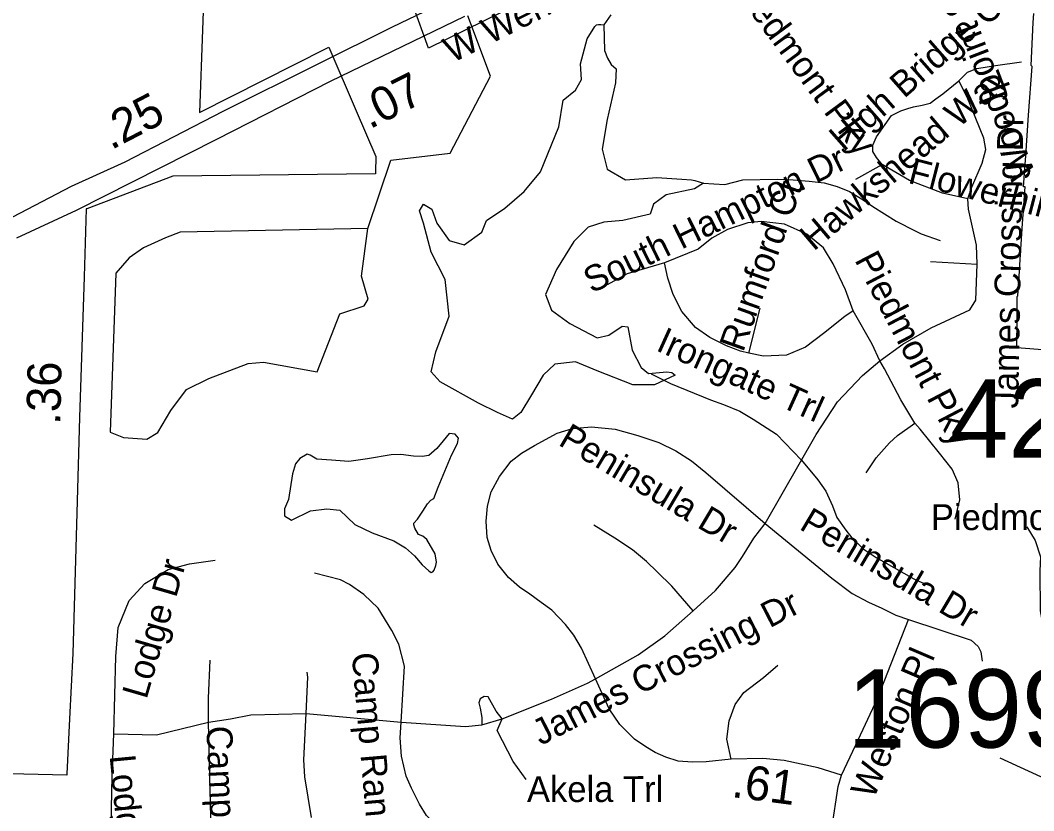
# Model space of a CAD drawing. Extents: x 1662474 to 1856135, y 779280 to 917889.
# Drawn here: x 1723616 to 1727342, y 833399 to 836306 of the extents above; entities that cross this region are included whole.
import ezdxf

# ---------------------------------------------------------------- set-up
doc = ezdxf.new("R2010")
doc.units = 0
for name, color, linetype in [('Cogo Default Point CELL', 7, 'Continuous'), ('Exist Boundary Political City Limit New', 7, 'Continuous'), ('Exist Hydrographic Misc Water Feature', 7, 'Continuous'), ('Exist Hydrographic Pond Under 1500 Sq Ft', 7, 'Continuous'), ('Exist Road Non-System Type 51', 7, 'Continuous'), ('Exist Road Non-System Type 51 Label', 7, 'Continuous'), ('Exist Road Secondary Mileage Tenths English Label', 7, 'Continuous'), ('Exist Road Secondary Type 51 Divided Attributed', 7, 'Continuous'), ('Exist Road Secondary Type 51 Label', 7, 'Continuous'), ('Map Preparation Boundary City Limit Buffer Line', 7, 'Continuous'), ('Prop DGN Element Guardrail', 7, 'Continuous')]:
    doc.layers.add(name, color=color, linetype=linetype)

msp = doc.modelspace()

# ---------------------------------------------------------------- linework, layer by layer
at = {"layer": 'Cogo Default Point CELL'}
msp.add_lwpolyline([(1728131.6, 832934.9), (1727980.1, 833242.1), (1727218.3, 833591.5)], dxfattribs=at)
at = {"layer": 'Exist Boundary Political City Limit New'}
for points in [[(1724297.6, 836576.2), (1724274.5, 835966.8), (1724743.6, 836203.9), (1724750.4, 836207.3), (1724851.1, 835973.2), (1724923.6, 835804.9), (1724922.5, 835747.4), (1724922.4, 835741.5), (1724177.1, 835732.8), (1723860.5, 835612.9)], [(1725533.6, 836409.4), (1725248.8, 836268.7), (1725117.1, 836203.9), (1725059.1, 836362.9)], [(1727304.4, 835692.9), (1727312.5, 835807.1), (1727323.2, 835957), (1727336.1, 836136.5), (1727333.2, 836139.4), (1727340.5, 836297.2), (1727342, 836330.8)], [(1727389.9, 835092.2), (1727280.5, 835101.4), (1727280.9, 835211.7), (1727281.1, 835289.9), (1727283, 835291.8), (1727284, 835292.8), (1727284.2, 835296.4), (1727285.8, 835319.8), (1727291.5, 835406.7), (1727301.4, 835558.8), (1727310.1, 835692.9), (1727304.4, 835692.9)], [(1723860.5, 835612.9), (1723858.8, 835612.2), (1723851.2, 835362.1), (1723834, 834844.8), (1723824.5, 834494.9), (1723809.1, 833977.5), (1723797.4, 833737.2), (1723787.1, 833534.4), (1723786.9, 833529), (1723576.1, 833534.5)]]:
    msp.add_lwpolyline(points, dxfattribs=at)
at = {"layer": 'Exist Hydrographic Misc Water Feature'}
for points in [[(1725787.2, 836326), (1725761.4, 836288.9)], [(1726128, 835706.3), (1726166.4, 835705), (1726206.6, 835702.1), (1726273, 835719.5), (1726399.1, 835721.1), (1726457.1, 835719.1), (1726517, 835714.6), (1726571.1, 835708.5), (1726619.3, 835694.5), (1726665.1, 835676.3), (1726715.1, 835645.7), (1726751, 835621.2), (1726836.9, 835566.9), (1726906.6, 835531.1), (1726928.6, 835520.8), (1726998.7, 835496.4)], [(1725936.1, 835005.1), (1726007.3, 834970), (1726153.2, 834909.6), (1726201, 834893), (1726261.1, 834868.8), (1726310.9, 834839.1), (1726396.9, 834784.1), (1726488.7, 834687.8), (1726548.4, 834616), (1726578.1, 834573.5), (1726601.9, 834519.7), (1726617.9, 834477.5), (1726651.5, 834430.9), (1726673.5, 834402.5), (1726715.5, 834362.3), (1726763.1, 834330.2), (1726901.1, 834251.8), (1726931, 834238.1), (1726973.3, 834221.6)]]:
    msp.add_lwpolyline(points, dxfattribs=at)
at = {"layer": 'Exist Hydrographic Pond Under 1500 Sq Ft'}
for points in [[(1725300.3, 834897.3), (1725159.8, 834976.7), (1725126.2, 835013.3), (1725144.5, 835086.6), (1725193.4, 835217.9), (1725178.1, 835352.2), (1725126.2, 835452.9), (1725098.7, 835559.8), (1725083.4, 835605.6), (1725098.7, 835630), (1725129.2, 835611.7), (1725147.5, 835559.8), (1725193.4, 835495.7), (1725248.3, 835480.4), (1725312.5, 835526.2), (1725330.8, 835569), (1725398, 835614.7), (1725468.2, 835675.8), (1725529.3, 835749.1), (1725596.5, 835913.9), (1725611.8, 836011.6), (1725657.6, 836048.3), (1725679, 836087.9), (1725675.9, 836145.9), (1725700.4, 836237.5), (1725727.9, 836283.3), (1725734.6, 836289.3), (1725742, 836290.8), (1725750.8, 836290.8), (1725761.4, 836288.9)], [(1725761.4, 836288.9), (1725764.5, 836194.8), (1725775.2, 836166.2), (1725788.9, 836142.9), (1725807.3, 836127.6), (1725804.2, 836075.7), (1725773.7, 835941.4), (1725755.4, 835831.5), (1725773.7, 835758.2), (1725840.9, 835718.5), (1725956.9, 835727.7), (1726048.6, 835721.6), (1726083.8, 835719.6), (1726096.6, 835716.6), (1726128, 835706.3)], [(1726128, 835706.3), (1726094.8, 835685.5), (1725990.5, 835663.6), (1725944.7, 835630), (1725932.5, 835593.4), (1725831.7, 835569), (1725761.5, 835562.8), (1725703.4, 835544.5), (1725651.5, 835492.6), (1725587.4, 835388.8), (1725547.7, 835297.2), (1725569, 835239.2), (1725636.2, 835190.4), (1725737, 835138.5), (1725779.8, 835147.7), (1725828.7, 835181.2), (1725850, 835178.2), (1725865.3, 835092.7), (1725898.9, 835028.6), (1725926.4, 835007.2), (1725993.6, 835013.3), (1726011.9, 835010.3), (1726024.1, 835001.1)], [(1726024.1, 835001.1), (1725947.8, 834964.5), (1725868.4, 834964.5), (1725737, 835016.4), (1725657.6, 835050), (1725581.3, 835040.8), (1725538.5, 835001.1), (1725495.7, 834927.8), (1725456, 834863.7), (1725425.5, 834839.3), (1725370.5, 834863.7), (1725300.3, 834897.3)], [(1725113.6, 834527.4), (1725125.6, 834540.8), (1725136.2, 834547.3), (1725152.1, 834588.5), (1725201.3, 834706.6), (1725223.9, 834749.1), (1725227.8, 834769), (1725214.6, 834783.6), (1725193.3, 834786.2), (1725170.7, 834759.7), (1725148.2, 834730.5), (1725117.6, 834705.3), (1725093.7, 834701.3), (1725061.8, 834702.6), (1725015.4, 834709.3), (1724979.5, 834707.9), (1724892.3, 834693.3), (1724824.5, 834682.7), (1724760.8, 834688), (1724706.4, 834692), (1724682.5, 834706.6), (1724670.5, 834710.6), (1724644.3, 834694.7), (1724628.4, 834674.8), (1724616.5, 834637.6), (1724601.9, 834543.4), (1724587.2, 834508.8), (1724587.2, 834483.6), (1724613.8, 834467.7), (1724682.9, 834502.2), (1724742.6, 834508.8), (1724790.4, 834503.5), (1724846.2, 834451.8), (1724909.5, 834421.2), (1724989.2, 834390.7), (1725033, 834365.5), (1725065.9, 834335.7), (1725093.4, 834303.5), (1725117.7, 834281.5), (1725127.2, 834274.5), (1725133.5, 834277.6), (1725137.4, 834283.9), (1725144.5, 834300.4), (1725146.8, 834313), (1725142.1, 834343.6), (1725111.4, 834396.2), (1725096.5, 834408), (1725080.8, 834415.1), (1725066.7, 834437.9), (1725063.5, 834450.4), (1725063.5, 834456.7), (1725076.1, 834471.6), (1725095.7, 834499.9), (1725113.6, 834527.4)]]:
    msp.add_lwpolyline(points, dxfattribs=at)
at = {"layer": 'Exist Road Non-System Type 51'}
for p, q in [((1726687.6, 835721.4), (1726784.5, 835775.4)), ((1726962.4, 835418.4), (1727134.6, 835409)), ((1726294.8, 835081.9), (1726336.5, 835247.6)), ((1724667.4, 833756.2), (1725016.6, 833724.5)), ((1725312.9, 833714.2), (1725388.4, 833736.2)), ((1724317.9, 833325.6), (1724308.6, 833723.8))]:
    msp.add_line(p, q, dxfattribs=at)
for points in [[(1724894.5, 835540.5), (1724978.8, 835791.7), (1725196.6, 835817.4), (1725345.4, 836100.6), (1725261.4, 836321.9)], [(1727066.6, 836083), (1727098.6, 836115.2), (1727133.4, 836128.9), (1727202, 836139.4), (1727297.4, 836153.1)], [(1726784.5, 835775.4), (1726763.5, 835801.6), (1726751.1, 835822.9), (1726750.1, 835846.5), (1726763.5, 835877.7), (1726819.6, 835956.2), (1726854.1, 835972.5), (1726879.4, 835981.2), (1726900, 835987), (1726932.2, 835993.8), (1726961.4, 836001.6), (1726982.5, 836016.6), (1727007.4, 836036), (1727066.6, 836083)], [(1727100, 835649.4), (1727114.8, 835692.4), (1727152.1, 835779.9), (1727165.6, 835831), (1727158.2, 835872.5), (1727096.9, 836023.7), (1727066.6, 836083)], [(1727100, 835649.4), (1727006.2, 835670.4), (1726885.5, 835716.4), (1726784.5, 835775.4)], [(1727134.6, 835409), (1727131.1, 835478.9), (1727102.1, 835610.8), (1727100, 835649.4)], [(1726678.1, 835237), (1726650.1, 835314.5), (1726605.2, 835410.2), (1726568.8, 835469.6), (1726508.4, 835519.5), (1726426, 835555.9), (1726339.6, 835566.2), (1726291.6, 835561.2), (1726216.5, 835536.2), (1726158.2, 835504.8), (1726108.4, 835464.4), (1725984.2, 835414.2)], [(1724203.4, 835527), (1724149.6, 835506.1), (1724068.9, 835468.6), (1724016.6, 835432.4), (1723968, 835375.7), (1723947, 834791.4), (1723995.1, 834771.4), (1724081.4, 834765.2), (1724121.9, 834789.6), (1724169.1, 834870.7), (1724226.9, 834947.4), (1724308.9, 834988.2), (1724453.4, 835043.7), (1724510, 835048.9), (1724707.6, 835013.2), (1724791.6, 835225.8), (1724880.1, 835256), (1724895.6, 835279.6), (1724870.1, 835365.2), (1724894.5, 835540.5), (1724203.4, 835527)], [(1725984.2, 835414.2), (1725847, 835373.6), (1725774, 835332.9)], [(1726294.8, 835081.9), (1726263.5, 835089.4), (1726212.6, 835108.2), (1726151.9, 835139.2), (1726098.9, 835175.7), (1726048, 835235), (1726016.5, 835297.7), (1725996.9, 835357), (1725984.2, 835414.2)], [(1726965.6, 835174.6), (1727107.4, 835241.2), (1727129.1, 835276.7), (1727134.6, 835409)], [(1726678.1, 835237), (1726648, 835216.6), (1726569.2, 835154.2), (1726503.1, 835104), (1726433.4, 835073.6), (1726349.1, 835070.4), (1726294.8, 835081.9)], [(1726776.1, 835052.9), (1726748, 835114.6), (1726678.1, 835237)], [(1726776.1, 835052.9), (1726861.4, 835115), (1726965.6, 835174.6)], [(1726355.1, 834454.5), (1726542, 834782.5), (1726620.4, 834902.1), (1726713, 834999.2), (1726776.1, 835052.9)], [(1726905.2, 834823.9), (1726853, 834909.8), (1726793.6, 835023.7), (1726776.1, 835052.9)], [(1725731.2, 833883.2), (1725679.1, 833996.4), (1725650.9, 834044.4), (1725620.8, 834084.1), (1725569.9, 834135.8), (1725531.2, 834164.9), (1725489.5, 834195.4), (1725452, 834220.9), (1725411.6, 834257), (1725371.6, 834304.9), (1725347.8, 834356), (1725332.2, 834403.8), (1725329.1, 834463.4), (1725333.4, 834518.4), (1725346.9, 834571.5), (1725378.5, 834628.2), (1725420.9, 834684.1), (1725458.5, 834714.2), (1725506.4, 834742.4), (1725589.5, 834787.5), (1725647, 834804.5), (1725716.5, 834810.9), (1725803.1, 834801.7), (1725886.4, 834778.9), (1725963.5, 834752.9), (1726026, 834721.9), (1726084.2, 834685.1), (1726136.5, 834642.4), (1726355.1, 834454.5)], [(1726726, 834641.4), (1726762.4, 834696.7), (1726812.4, 834751.2), (1726841.8, 834778.9), (1726905.2, 834823.9)], [(1727053.2, 834470.4), (1727069.9, 834542.4), (1727064.5, 834604.9), (1727042.5, 834654.6), (1726995.9, 834714.2), (1726924.9, 834801.5), (1726905.2, 834823.9)], [(1726090.5, 834133.9), (1726011.5, 834224), (1725957.2, 834277.8), (1725918.6, 834315.4), (1725866.6, 834358.1), (1725802.1, 834401.7), (1725724.9, 834448.7)], [(1726090.5, 834133.9), (1726172.4, 834209), (1726244.1, 834293.5), (1726271.9, 834333.2), (1726313.1, 834401.7), (1726355.1, 834454.5)], [(1726355.1, 834454.5), (1726600.2, 834254.2), (1726675.1, 834197.2), (1726734.4, 834166.2), (1726783.6, 834143.4), (1726834.6, 834117.7), (1726881.4, 834101.9)], [(1727316.8, 834442.6), (1727347.2, 834392.6), (1727366.6, 834332.9), (1727364.9, 834280.9), (1727365.6, 834134.2), (1727379.2, 834059.9), (1727395.8, 834031.9), (1727414.6, 834001.9), (1727444.9, 833975.7), (1727483.4, 833949.9), (1727550.1, 833928.9), (1727642.8, 833916.4), (1727703.1, 833892.5), (1727738.6, 833863.1), (1727776.9, 833837.6), (1727778.8, 833836.4), (1727795.5, 833827.2), (1727813.4, 833820.6), (1727829.5, 833816.9), (1727888.1, 833807.4), (1727908.8, 833806.4)], [(1723960.6, 833682), (1723967, 833966.2), (1723976.1, 834072.5), (1724016.9, 834171.5), (1724074.1, 834233.9), (1724159.6, 834285.9), (1724238.9, 834306.7), (1724332.6, 834319.7)], [(1725016.6, 833724.5), (1725028.4, 833930.2), (1725008.4, 834011.1), (1724982.1, 834061), (1724931.5, 834143.4), (1724879.2, 834193.8), (1724826.2, 834231.1), (1724794, 834247.6), (1724698.1, 834272.5)], [(1725731.2, 833883.2), (1725888.4, 833971.8), (1725986.4, 834042.4), (1726090.5, 834133.9)], [(1726635.4, 833529.8), (1726688.4, 833641.4), (1726767.6, 833811.2), (1726881.4, 834101.9)], [(1726881.4, 834101.9), (1727112.6, 834025.9), (1727137.5, 834002.7), (1727148.2, 833983.2), (1727152.1, 833948.7)], [(1724308.6, 833723.8), (1724308.6, 833812.2), (1724314.8, 833951.8)], [(1726230.1, 833587.8), (1726213.9, 833662), (1726221.8, 833729.8), (1726243.9, 833789.4), (1726276.1, 833833.9), (1726349.1, 833888.2), (1726401, 833934.2)], [(1724667.4, 833756.2), (1724673.8, 833889.4), (1724671.1, 833907.9)], [(1725388.4, 833736.2), (1725569.6, 833809), (1725702.1, 833868.1), (1725731.2, 833883.2)], [(1726230.1, 833587.8), (1726137.8, 833578.6), (1726087.4, 833576.8), (1726035.4, 833581.2), (1725989, 833595.7), (1725950.1, 833612.2), (1725915.5, 833633.2), (1725874, 833661.5), (1725820.8, 833715.4), (1725781.4, 833773.6), (1725731.2, 833883.2)], [(1725388.4, 833736.2), (1725365.6, 833764.9), (1725336.5, 833817.4), (1725321.8, 833818.4), (1725307.4, 833810.2), (1725301.9, 833795.4), (1725307.4, 833775.7), (1725312.6, 833742.1), (1725312.9, 833714.2)], [(1724308.6, 833723.8), (1724388.8, 833737.1), (1724463.9, 833751.5), (1724667.4, 833756.2)], [(1724686.6, 833373.6), (1724662.2, 833523.4), (1724658.9, 833585.9), (1724667.4, 833756.2)], [(1725476.1, 833513.2), (1725428, 833579.9), (1725369.8, 833693.2), (1725388.4, 833736.2)], [(1723960.6, 833682), (1724116.6, 833677.8), (1724308.6, 833723.8)], [(1725305.2, 833220.6), (1725166.6, 833325.6), (1725109.5, 833380.7), (1725084, 833422.7), (1725054.2, 833482.2), (1725034.4, 833525.6), (1725017.6, 833599.9), (1725012.6, 833666.5), (1725016.6, 833724.5)], [(1725016.6, 833724.5), (1725253, 833709), (1725312.9, 833714.2)], [(1723951.2, 833363.9), (1723951.2, 833406.9), (1723953.4, 833525.6), (1723960.6, 833682)], [(1726635.4, 833529.8), (1726549.1, 833556), (1726424.9, 833583), (1726345.6, 833590.9), (1726230.1, 833587.8)], [(1726599.4, 833333.7), (1726623.6, 833487.2), (1726635.4, 833529.8)]]:
    msp.add_lwpolyline(points, dxfattribs=at)
at = {"layer": 'Exist Road Secondary Type 51 Divided Attributed'}
for points in [[(1725218.9, 836394.1), (1724984, 836280.6), (1724710.5, 836144), (1724360.8, 835970.7), (1724000.8, 835783.5), (1723803, 835694), (1723587.1, 835581.7)], [(1723603.1, 835505.2), (1723822.3, 835607.3), (1724338.4, 835868.6), (1724756.8, 836081.4), (1725250.7, 836321.3)]]:
    msp.add_lwpolyline(points, dxfattribs=at)
at = {"layer": 'Map Preparation Boundary City Limit Buffer Line'}
for points in [[(1724297.6, 836576.2), (1724274.5, 835966.8), (1724743.6, 836203.9), (1724750.4, 836207.3), (1724851.1, 835973.2), (1724923.6, 835804.9), (1724922.5, 835747.4), (1724922.4, 835741.5), (1724177.1, 835732.8), (1723860.5, 835612.9)], [(1725533.6, 836409.4), (1725248.8, 836268.7), (1725117.1, 836203.9), (1725059.1, 836362.9)], [(1727304.4, 835692.9), (1727312.5, 835807.1), (1727323.2, 835957), (1727336.1, 836136.5), (1727333.2, 836139.4), (1727340.5, 836297.2), (1727342, 836330.8)], [(1727389.9, 835092.2), (1727280.5, 835101.4), (1727280.9, 835211.7), (1727281.1, 835289.9), (1727283, 835291.8), (1727284, 835292.8), (1727284.2, 835296.4), (1727285.8, 835319.8), (1727291.5, 835406.7), (1727301.4, 835558.8), (1727310.1, 835692.9), (1727304.4, 835692.9)], [(1723860.5, 835612.9), (1723858.8, 835612.2), (1723851.2, 835362.1), (1723834, 834844.8), (1723824.5, 834494.9), (1723809.1, 833977.5), (1723797.4, 833737.2), (1723787.1, 833534.4), (1723786.9, 833529), (1723576.1, 833534.5)]]:
    msp.add_lwpolyline(points, dxfattribs=at)

# ---------------------------------------------------------------- texts
at = {"layer": 'Cogo Default Point CELL'}
for s, p in [('4229', (1727034.6, 834697.7)), ('1699', (1726656.6, 833630.8))]:
    msp.add_text(s, height=288, dxfattribs=at).set_placement(p)
at = {"layer": 'Exist Road Non-System Type 51 Label'}
for s, rotation, p in [('Piedmont Pky', 306.3725, (1726228.1, 836430.2)), ('Woodpoint St', 111.0723, (1727349.9, 835741.2)), ('High Bridge Cir', 41.2795, (1726642.7, 835820.3)), ('Hawkshead Way', 40.421, (1726533.3, 835454.4)), ('James Crossing Dr', 88.959, (1727284.7, 834877.5)), ('South Hampton Dr', 26.1231, (1725716.7, 835300)), ('Flowerhill Ln', 345.5215, (1726876.3, 835708.5)), ('Rumford Ct', 70.2885, (1726273.6, 835082.2)), ('Piedmont Pky', 297.609, (1726681.7, 835424.8)), ('Irongate Trl', 335.636, (1725949.4, 835093.3)), ('Peninsula Dr', 329.315, (1725590.4, 834745.9)), ('Peninsula Dr', 329.315, (1726476.4, 834436.4)), ('Lodge Dr', 73.8066, (1724080.2, 833805.8)), ('James Crossing Dr', 27.1949, (1725529.4, 833636.8)), ('Weston Pl', 66.8237, (1726753.3, 833437.7)), ('Camp Ranger Ln', 274.9668, (1724834.5, 833977.3)), ('Campfire Ct', 272.8607, (1724299.7, 833708.8)), ('Lodge Dr', 275.482, (1723944.5, 833600.6))]:
    msp.add_text(s, height=95, rotation=rotation, dxfattribs=at).set_placement(p)
at = {"layer": 'Exist Road Secondary Mileage Tenths English Label'}
for s, rotation, p in [('.07', 26.5994, (1724900.7, 835904.1)), ('.36', 88.8351, (1723763.4, 834817.3)), ('.61', 352.4756, (1726228.4, 833449.5))]:
    msp.add_text(s, height=125, rotation=rotation, dxfattribs=at).set_placement(p)
at = {"layer": 'Exist Road Secondary Type 51 Label'}
for s, rotation, p in [('W Wendover Ave', 26.5579, (1725203.9, 836147.5)), ('Akela Trl', 0.0177, (1725479, 833430.6))]:
    msp.add_text(s, height=95, rotation=rotation, dxfattribs=at).set_placement(p)
msp.add_text('Piedmont Pky', height=95, dxfattribs=at).set_placement((1726964.1, 834431))
at = {"layer": 'Prop DGN Element Guardrail'}
msp.add_text('.25', height=125, rotation=27.4746, dxfattribs=at).set_placement((1723950.2, 835827.7))

doc.saveas('drawing.dxf')
